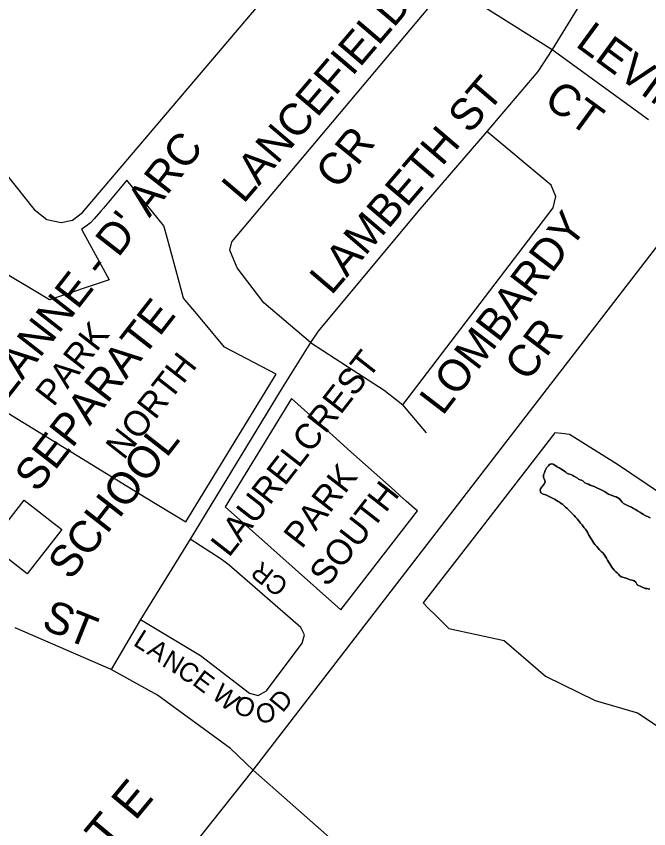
# Model space of a CAD drawing. Extents: x 586326 to 623965, y 4819854 to 4857850.
# Drawn here: x 601771 to 602269, y 4840289 to 4840929 of the extents above; entities that cross this region are included whole.
import ezdxf

# ---------------------------------------------------------------- set-up
doc = ezdxf.new("R2010")
doc.units = 0
for name, color, linetype in [('Major Rds and Hwys', 7, 'Continuous'), ('Major Rds Lbls', 7, 'Continuous'), ('Minor Rd Lbls', 7, 'Continuous'), ('Minor Rds', 7, 'Continuous'), ('Park Lbls', 7, 'Continuous'), ('Park Outlines', 7, 'Continuous'), ('Private Rd Lbls', 7, 'Continuous'), ('Private Rds', 7, 'Continuous'), ('Proposed Secondary Rds', 7, 'Continuous'), ('School Syms_Lbls', 7, 'Continuous'), ('Secondary Rds Lbls', 7, 'Continuous')]:
    doc.layers.add(name, color=color, linetype=linetype)

msp = doc.modelspace()

# ---------------------------------------------------------------- linework, layer by layer
at = {"layer": 'Major Rds and Hwys'}
for points in [[(601957.7, 4840335.3), (602042.35, 4840445.14), (602461.74, 4840989.35)], [(601884.46, 4840243.02), (601957.7, 4840335.3)], [(602526.95, 4839823.86), (602157.44, 4840157.33), (602093.67, 4840215.4), (601957.7, 4840335.3)]]:
    msp.add_lwpolyline(points, dxfattribs=at)
at = {"layer": 'Minor Rds'}
for points in [[(602222.44, 4841024.28), (602228.71, 4841003.68), (602231.19, 4840984.72), (602228.81, 4840968.12), (602223.15, 4840951.84), (602193.05, 4840902.64)], [(601734.4, 4840840.29), (601785.39, 4840776.56), (601795.27, 4840768.66), (601806.63, 4840766.35), (601815.49, 4840768.16), (601823.3, 4840774.32), (601977.78, 4840956.33)], [(602002.76, 4840671.96), (601966.19, 4840702.99), (601945.14, 4840730.69), (601939.2, 4840744.59), (601941.01, 4840751.24), (602104.91, 4840946.35), (602111.47, 4840949.75), (602118.1, 4840949.75), (602193.05, 4840902.64)], [(602193.05, 4840902.64), (602181.76, 4840885.32), (602141.57, 4840837.97)], [(602193.05, 4840902.64), (602268.83, 4840847.55)], [(602141.57, 4840837.97), (602087.17, 4840775.02), (602008.7, 4840680.83), (602002.76, 4840671.96)], [(602075.57, 4840622.92), (602193.81, 4840777.93), (602195.85, 4840786.86), (602192.08, 4840795.61), (602141.57, 4840837.97)], [(602002.76, 4840671.96), (601980.49, 4840636.19), (601908.18, 4840517.05)], [(602002.76, 4840671.96), (602031.84, 4840653.04), (602060.78, 4840634.39), (602075.57, 4840622.92)], [(602094, 4840600.67), (602075.57, 4840622.92)], [(601908.18, 4840517.05), (601868.94, 4840453.79)], [(601868.94, 4840453.79), (601845.86, 4840414.59)]]:
    msp.add_lwpolyline(points, dxfattribs=at)
at = {"layer": 'Park Outlines'}
for points in [[(601733.52, 4840635.36), (601873.58, 4840549.71), (601904.77, 4840530.63), (601975.9, 4840646.95), (601935.05, 4840668.18), (601914.61, 4840692.79), (601902.93, 4840706.85), (601899.72, 4840718.61), (601889.39, 4840756.37), (601887.4, 4840763.65), (601858.33, 4840799.56), (601839.81, 4840777.71), (601837.84, 4840775.39), (601832.62, 4840769.23), (601829.63, 4840766.1), (601826.27, 4840763.36), (601822.61, 4840761.05), (601844.5, 4840721.22), (601797.41, 4840705.46), (601754.74, 4840730.86)], [(602300.81, 4840537.89), (602244.35, 4840575.94), (602206.56, 4840599.4), (602200.51, 4840600.15), (602195.09, 4840600.82), (602133.3, 4840521.04), (602091.37, 4840466.9), (602095.44, 4840462.85), (602101.15, 4840457.16), (602111.64, 4840446.7), (602155.21, 4840437.44), (602187.63, 4840409.16), (602226.7, 4840390.14), (602260.2, 4840380.29), (602297.55, 4840355.39)], [(602269.85, 4840477.61), (602268.55, 4840478.06), (602267.45, 4840478.26), (602266.25, 4840478.36), (602265, 4840478.76), (602263.65, 4840479.36), (602262.15, 4840480.06), (602260.9, 4840480.66), (602259.95, 4840481.26), (602259.35, 4840482.06), (602258.65, 4840483.11), (602257.45, 4840484.16), (602256, 4840484.71), (602254.45, 4840485.11), (602252.9, 4840485.66), (602251.25, 4840486.31), (602249.8, 4840486.76), (602248.45, 4840487.06), (602247.2, 4840487.51), (602246, 4840488.41), (602245.05, 4840489.66), (602244.05, 4840490.66), (602242.9, 4840491.56), (602241.65, 4840492.61), (602240.75, 4840493.86), (602239.95, 4840495.06), (602239.15, 4840496.36), (602238.25, 4840497.76), (602237.4, 4840499.21), (602236.55, 4840500.61), (602235.7, 4840502.01), (602234.65, 4840503.61), (602233.75, 4840505.01), (602232.75, 4840506.21), (602231.6, 4840507.46), (602230.15, 4840508.81), (602229.1, 4840510.06), (602228, 4840511.31), (602226.8, 4840512.71), (602225.8, 4840513.96), (602224.95, 4840515.26), (602224.1, 4840516.56), (602223.15, 4840518.06), (602222.3, 4840519.46), (602221.65, 4840520.76), (602221, 4840522.06), (602220.15, 4840523.46), (602219.15, 4840524.86), (602218.25, 4840525.96), (602217.4, 4840527.16), (602216.5, 4840528.36), (602215.35, 4840529.66), (602214.4, 4840530.71), (602213.55, 4840531.86), (602212.5, 4840533.16), (602211.35, 4840534.46), (602210.25, 4840535.66), (602209.2, 4840536.86), (602208, 4840538.06), (602206.85, 4840539.16), (602205.8, 4840540.16), (602204.75, 4840541.21), (602203.5, 4840542.36), (602202.4, 4840543.41), (602201.25, 4840544.36), (602200.05, 4840545.21), (602198.65, 4840546.16), (602197.55, 4840546.86), (602196.45, 4840547.56), (602195.35, 4840548.26), (602192.25, 4840549.96), (602191.15, 4840550.46), (602190.15, 4840550.96), (602189.05, 4840551.46), (602187.9, 4840551.91), (602186.85, 4840552.26), (602185.8, 4840552.56), (602184.15, 4840553.51), (602183.65, 4840554.46), (602183.45, 4840555.66), (602183.65, 4840556.71), (602184.8, 4840558.36), (602185.55, 4840559.16), (602186.2, 4840559.96), (602186.85, 4840560.86), (602187.4, 4840562.56), (602186.55, 4840564.61), (602186.25, 4840565.66), (602186.05, 4840567.66), (602187, 4840569.26), (602187.5, 4840571.16), (602187.85, 4840572.16), (602188.45, 4840573.16), (602189.2, 4840574.11), (602189.95, 4840574.86), (602190.65, 4840575.56), (602191.45, 4840576.16), (602192.5, 4840576.26), (602193.65, 4840576.11), (602194.65, 4840575.56), (602195.75, 4840574.76), (602197, 4840573.96), (602198.5, 4840573.11), (602199.75, 4840572.36), (602200.95, 4840571.71), (602202.25, 4840570.96), (602203.55, 4840570.06), (602204.5, 4840569.16), (602205.6, 4840568.46), (602206.85, 4840568.16), (602208.1, 4840567.76), (602209.15, 4840567.21), (602210.05, 4840566.66), (602211.1, 4840566.16), (602212.75, 4840565.06), (602213.65, 4840564.31), (602214.85, 4840563.86), (602216.05, 4840563.46), (602217.1, 4840562.96), (602217.85, 4840562.26), (602218.75, 4840561.36), (602220.05, 4840560.81), (602221.45, 4840560.26), (602222.85, 4840559.71), (602224.55, 4840559.06), (602226.05, 4840558.41), (602227.55, 4840557.71), (602229.15, 4840557.06), (602230.95, 4840556.21), (602232.55, 4840555.41), (602234.1, 4840554.56), (602235.8, 4840553.46), (602237.25, 4840552.56), (602238.65, 4840551.96), (602240.2, 4840551.41), (602241.95, 4840550.76), (602243.4, 4840550.31), (602244.7, 4840549.66), (602245.95, 4840548.71), (602247.1, 4840547.41), (602248.05, 4840546.31), (602249.2, 4840545.26), (602250.55, 4840544.26), (602252.15, 4840543.46), (602253.7, 4840542.86), (602255.25, 4840542.16), (602257.05, 4840541.21), (602258.6, 4840540.36), (602260.1, 4840539.51), (602261.9, 4840538.41), (602263.4, 4840537.36), (602264.9, 4840536.46), (602266.7, 4840535.51), (602268.45, 4840534.66), (602269.95, 4840533.96)], [(602269.95, 4840533.96), (602268.45, 4840534.66), (602266.7, 4840535.51), (602264.9, 4840536.46), (602263.4, 4840537.36), (602261.9, 4840538.41), (602260.1, 4840539.51), (602258.6, 4840540.36), (602257.05, 4840541.21), (602255.25, 4840542.16), (602253.7, 4840542.86), (602252.15, 4840543.46), (602250.55, 4840544.26), (602249.2, 4840545.26), (602248.05, 4840546.31), (602247.1, 4840547.41), (602245.95, 4840548.71), (602244.7, 4840549.66), (602243.4, 4840550.31), (602241.95, 4840550.76), (602240.2, 4840551.41), (602238.65, 4840551.96), (602237.25, 4840552.56), (602235.8, 4840553.46), (602234.1, 4840554.56), (602232.55, 4840555.41), (602230.95, 4840556.21), (602229.15, 4840557.06), (602227.55, 4840557.71), (602226.05, 4840558.41), (602224.55, 4840559.06), (602222.85, 4840559.71), (602221.45, 4840560.26), (602220.05, 4840560.81), (602218.75, 4840561.36), (602217.85, 4840562.26), (602217.1, 4840562.96), (602216.05, 4840563.46), (602214.85, 4840563.86), (602213.65, 4840564.31), (602212.75, 4840565.06), (602211.1, 4840566.16), (602210.05, 4840566.66), (602209.15, 4840567.21), (602208.1, 4840567.76), (602206.85, 4840568.16), (602205.6, 4840568.46), (602204.5, 4840569.16), (602203.55, 4840570.06), (602202.25, 4840570.96), (602200.95, 4840571.71), (602199.75, 4840572.36), (602198.5, 4840573.11), (602197, 4840573.96), (602195.75, 4840574.76), (602194.65, 4840575.56), (602193.65, 4840576.11), (602192.5, 4840576.26), (602191.45, 4840576.16), (602190.65, 4840575.56), (602189.95, 4840574.86), (602189.2, 4840574.11), (602188.45, 4840573.16), (602187.85, 4840572.16), (602187.5, 4840571.16), (602187, 4840569.26), (602186.05, 4840567.66), (602186.25, 4840565.66), (602186.55, 4840564.61), (602187.4, 4840562.56), (602186.85, 4840560.86), (602186.2, 4840559.96), (602185.55, 4840559.16), (602184.8, 4840558.36), (602183.65, 4840556.71), (602183.45, 4840555.66), (602183.65, 4840554.46), (602184.15, 4840553.51), (602185.8, 4840552.56), (602186.85, 4840552.26), (602187.9, 4840551.91), (602189.05, 4840551.46), (602190.15, 4840550.96), (602191.15, 4840550.46), (602192.25, 4840549.96), (602195.35, 4840548.26), (602196.45, 4840547.56), (602197.55, 4840546.86), (602198.65, 4840546.16), (602200.05, 4840545.21), (602201.25, 4840544.36), (602202.4, 4840543.41), (602203.5, 4840542.36), (602204.75, 4840541.21), (602205.8, 4840540.16), (602206.85, 4840539.16), (602208, 4840538.06), (602209.2, 4840536.86), (602210.25, 4840535.66), (602211.35, 4840534.46), (602212.5, 4840533.16), (602213.55, 4840531.86), (602214.4, 4840530.71), (602215.35, 4840529.66), (602216.5, 4840528.36), (602217.4, 4840527.16), (602218.25, 4840525.96), (602219.15, 4840524.86), (602220.15, 4840523.46), (602221, 4840522.06), (602221.65, 4840520.76), (602222.3, 4840519.46), (602223.15, 4840518.06), (602224.1, 4840516.56), (602224.95, 4840515.26), (602225.8, 4840513.96), (602226.8, 4840512.71), (602228, 4840511.31), (602229.1, 4840510.06), (602230.15, 4840508.81), (602231.6, 4840507.46), (602232.75, 4840506.21), (602233.75, 4840505.01), (602234.65, 4840503.61), (602235.7, 4840502.01), (602236.55, 4840500.61), (602237.4, 4840499.21), (602238.25, 4840497.76), (602239.15, 4840496.36), (602239.95, 4840495.06), (602240.75, 4840493.86), (602241.65, 4840492.61), (602242.9, 4840491.56), (602244.05, 4840490.66), (602245.05, 4840489.66), (602246, 4840488.41), (602247.2, 4840487.51), (602248.45, 4840487.06), (602249.8, 4840486.76), (602251.25, 4840486.31), (602252.9, 4840485.66), (602254.45, 4840485.11), (602256, 4840484.71), (602257.45, 4840484.16), (602258.65, 4840483.11), (602259.35, 4840482.06), (602259.95, 4840481.26), (602260.9, 4840480.66), (602262.15, 4840480.06), (602263.65, 4840479.36), (602265, 4840478.76), (602266.25, 4840478.36), (602267.45, 4840478.26), (602268.55, 4840478.06), (602269.85, 4840477.61)]]:
    msp.add_lwpolyline(points, dxfattribs=at)
msp.add_lwpolyline([(601987.79, 4840627.83), (601935.7, 4840542.66), (602026.64, 4840461.36), (602087.04, 4840539.35), (602084.58, 4840541.26), (602078.05, 4840547.1), (602073.43, 4840551.23), (602068.86, 4840555.32), (602057.46, 4840565.51), (602046.06, 4840575.71), (602034.66, 4840585.91), (602023.26, 4840596.1), (602011.86, 4840606.3), (602000.46, 4840616.5)], close=True, dxfattribs=at)
at = {"layer": 'Private Rds'}
msp.add_lwpolyline([(601868.94, 4840453.79), (601916.37, 4840425.42), (601954.7, 4840395.81), (601961.57, 4840394), (601968.21, 4840397.6), (601996.25, 4840435.33), (601998.04, 4840441.7), (601995.23, 4840447.56), (601938.89, 4840496.51), (601932.53, 4840501.38), (601908.18, 4840517.05)], dxfattribs=at)
at = {"layer": 'Proposed Secondary Rds'}
for points in [[(601845.86, 4840414.59), (601770.37, 4840447.17)], [(601957.7, 4840335.3), (601939.9, 4840352.21), (601882.44, 4840394.41), (601845.86, 4840414.59)]]:
    msp.add_lwpolyline(points, dxfattribs=at)
at = {"layer": 'School Syms_Lbls'}
msp.add_lwpolyline([(601750.3, 4840512.81), (601777.57, 4840547.7), (601807.18, 4840524.57), (601779.91, 4840489.68)], close=True, dxfattribs=at)

# ---------------------------------------------------------------- texts
at = {"layer": 'Major Rds Lbls'}
msp.add_text('QUEEN ST E', height=27, rotation=50.31656, dxfattribs=at).set_placement((601740.6, 4840144.97))
at = {"layer": 'Minor Rd Lbls'}
for s, rotation, p in [('LANCEFIELD', 49.56767, (601950.07, 4840780.44)), ('LEVINE', 323.79056, (602210.4, 4840905.6)), ('LAMBETH ST', 49.39676, (602019.17, 4840708.38)), ('CT', 323.79056, (602185.2, 4840859.9)), ('CR', 50.87574, (602024.25, 4840791.32)), ('LOMBARDY', 52.5087, (602106.75, 4840613.56)), ('CR', 52.83465, (602173.63, 4840640.2))]:
    msp.add_text(s, height=25.002, rotation=rotation, dxfattribs=at).set_placement(p)
at = {"layer": 'Park Lbls'}
for s, p in [('PARK', (601800.52, 4840620.58)), ('LAURELCREST', (601938.6, 4840502.05)), ('NORTH', (601855.89, 4840578.77)), ('PARK', (601995.91, 4840508.74)), ('SOUTH', (602016.14, 4840478.69))]:
    msp.add_text(s, height=19.992, rotation=52.00002, dxfattribs=at).set_placement(p)
at = {"layer": 'Private Rd Lbls'}
for s, rotation, p in [('CR', 141.71168, (601986.49, 4840482.48)), ('L', 327.90134, (601862.56, 4840433.96)), ('A', 325.17736, (601873.21, 4840427.25)), ('N', 329.53414, (601885.07, 4840417.63)), ('C', 325.98779, (601896.71, 4840410.4)), ('E', 322.8176, (601909.02, 4840403.1)), ('W', 320.53241, (601924.18, 4840392.8)), ('D', 50.51278, (601980.84, 4840379.86)), ('O', 340.78536, (601941.39, 4840380.72)), ('O', 6.51524, (601960.65, 4840372.05))]:
    msp.add_text(s, height=15, rotation=rotation, dxfattribs=at).set_placement(p)
at = {"layer": 'School Syms_Lbls'}
for s, p in [("STE - JEANNE - D' ARC", (601693.67, 4840536.16)), ('SEPARATE', (601787.83, 4840552.92)), ('SCHOOL', (601814.02, 4840483.9))]:
    msp.add_text(s, height=25, rotation=52.00002, dxfattribs=at).set_placement(p)
at = {"layer": 'Secondary Rds Lbls'}
for s, p in [('S', (601790.23, 4840447.05)), ('T', (601809.3, 4840438.5))]:
    msp.add_text(s, height=25, rotation=338.19861, dxfattribs=at).set_placement(p)

doc.saveas('drawing.dxf')
